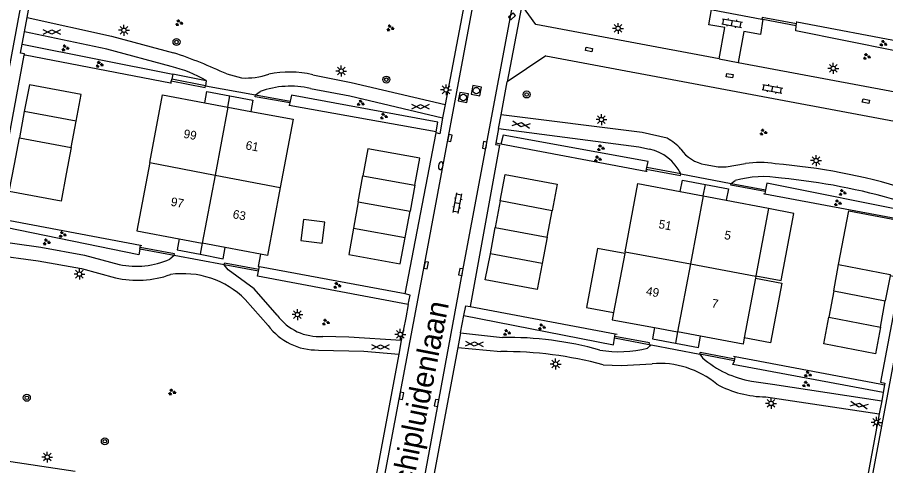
# Model space of a CAD drawing. Extents: x 124000 to 128010, y 398999 to 403000.
# Drawn here: x 126835.9 to 126935.6, y 399444.8 to 399496.2 of the extents above; entities that cross this region are included whole.
import ezdxf

# ---------------------------------------------------------------- set-up
doc = ezdxf.new("R2010")
doc.units = 0
for name, color, linetype in [('gg-afsc-hekwerk', 7, 'Continuous'), ('gg-afsc-muur', 7, 'Continuous'), ('gg-anno-huisnummerreeks BGT', 7, 'Continuous'), ('gg-anno-openbare ruimte label', 7, 'Continuous'), ('gg-bbg-bijgebouw', 7, 'Continuous'), ('gg-bbg-gedigitaliseerde bijgebouw', 7, 'Continuous'), ('gg-bbg-hoofdgebouw', 7, 'Continuous'), ('gg-bbg-luifel en loopbrug', 7, 'Continuous'), ('gg-bbg-tussenscheiding', 7, 'Continuous'), ('gg-knt-verharding', 7, 'Continuous'), ('gt-grn-groengrens', 7, 'Continuous'), ('gt-grn-vlakafsluiter', 7, 'Continuous'), ('gt-grn-weggrens', 7, 'Continuous'), ('gt-symb-boom', 7, 'Continuous'), ('gt-symb-brandkraan', 7, 'Continuous'), ('gt-symb-gesloten verharding', 7, 'Continuous'), ('gt-symb-groenvak', 7, 'Continuous'), ('gt-symb-klinker verharding', 7, 'Continuous'), ('gt-symb-kolk', 7, 'Continuous'), ('gt-symb-kolk center center', 7, 'Continuous'), ('gt-symb-lichtmast', 7, 'Continuous'), ('gt-symb-rioolschacht', 7, 'Continuous')]:
    doc.layers.add(name, color=color, linetype=linetype)

# ---------------------------------------------------------------- blocks, each defined once
blk = doc.blocks.new('gt0-LMAST')
at = {"layer": 'gt-symb-lichtmast'}
for p, q in [((-0.182, 0.173), (-0.447, 0.438)), ((-0.005, 0.246), (-0.005, 0.621)), ((0.172, 0.173), (0.437, 0.438)), ((-0.255, -0.004), (-0.63, -0.004)), ((-0.182, -0.181), (-0.447, -0.446)), ((-0.005, -0.254), (-0.005, -0.629)), ((0.437, -0.446), (0.172, -0.181)), ((0.245, -0.004), (0.62, -0.004))]:
    blk.add_line(p, q, dxfattribs=at)
blk.add_circle((-0.005, -0.004), 0.25, dxfattribs=at)
blk = doc.blocks.new('gt0-GESVH1')
at = {"layer": 'gt-symb-gesloten verharding'}
for p, q in [((-0.992, -0.261), (0.008, 0.239)), ((0.008, -0.261), (-0.992, 0.239)), ((0.008, 0.239), (1.008, -0.261)), ((1.008, 0.239), (0.008, -0.261))]:
    blk.add_line(p, q, dxfattribs=at)
blk = doc.blocks.new('gt0-GRVAK')
at = {"layer": 'gt-symb-groenvak'}
for p, q in [((-0.11, 0.189), (-0.228, 0.24)), ((-0.182, 0.153), (0.088, 0.153)), ((-0.091, 0.211), (-0.156, 0.322)), ((-0.047, 0.214), (-0.047, 0.393)), ((-0.004, 0.211), (0.061, 0.322)), ((0.015, 0.189), (0.133, 0.24)), ((0.262, -0.052), (0.197, 0.059)), ((0.305, -0.049), (0.305, 0.13)), ((0.349, -0.052), (0.414, 0.059)), ((-0.245, -0.228), (-0.363, -0.177)), ((-0.318, -0.264), (-0.047, -0.264)), ((-0.226, -0.206), (-0.291, -0.095)), ((-0.183, -0.203), (-0.183, -0.024)), ((-0.139, -0.206), (-0.074, -0.095)), ((-0.12, -0.228), (-0.002, -0.177)), ((0.243, -0.074), (0.125, -0.023)), ((0.17, -0.11), (0.441, -0.11)), ((0.368, -0.074), (0.486, -0.023))]:
    blk.add_line(p, q, dxfattribs=at)
blk = doc.blocks.new('gt0-KOLKCC')
at = {"layer": 'gt-symb-kolk center center'}
blk.add_lwpolyline([(-0.375, 0.2), (0.375, 0.2), (0.375, -0.2), (-0.375, -0.2)], close=True, dxfattribs=at)
blk = doc.blocks.new('gt0-BOOM')
at = {"layer": 'gt-symb-boom'}
for radius in [0.4, 0.2]:
    blk.add_circle((0, 0), radius, dxfattribs=at)
blk = doc.blocks.new('gt0-KOLK')
at = {"layer": 'gt-symb-kolk'}
blk.add_lwpolyline([(0, 0), (0.375, 0), (0.375, 0.4), (-0.375, 0.4), (-0.375, 0), (0, 0)], dxfattribs=at)
blk = doc.blocks.new('gt0-KL1')
at = {"layer": 'gt-symb-klinker verharding'}
for p, q in [((-1.15, 0.3), (1.15, 0.3)), ((-1, -0.3), (-1, 0.3)), ((-0.5, 0.3), (-0.5, 0.45)), ((0, -0.3), (0, 0.3)), ((0.5, 0.3), (0.5, 0.45)), ((1, -0.3), (1, 0.3)), ((-1.15, -0.3), (1.15, -0.3)), ((-0.5, -0.45), (-0.5, -0.3)), ((0.5, -0.45), (0.5, -0.3))]:
    blk.add_line(p, q, dxfattribs=at)
blk = doc.blocks.new('gt0-BR')
at = {"layer": 'gt-symb-brandkraan'}
for centre, radius, start, end in [((-0.244, 0), 0.206, 107.56694, 252.43307), ((0.599, -2.664), 3, 106.89205, 107.56694), ((0, -0.691), 0.938, 73.10799, 106.89205), ((-0.599, -2.664), 3, 72.43309, 73.10799), ((0.244, 0), 0.206, 287.56695, 72.43309), ((0.599, 2.664), 3, 252.43307, 253.10797), ((0, 0.691), 0.938, 253.10797, 286.89206), ((-0.599, 2.664), 3, 286.89206, 287.56695)]:
    blk.add_arc(centre, radius, start, end, dxfattribs=at)
blk = doc.blocks.new('gt0-RS')
at = {"layer": 'gt-symb-rioolschacht'}
blk.add_lwpolyline([(-0.5, -0.5), (0.5, -0.5), (0.5, 0.5), (-0.5, 0.5)], close=True, dxfattribs=at)
blk.add_circle((0, 0), 0.375, dxfattribs=at)

msp = doc.modelspace()

# ---------------------------------------------------------------- linework, layer by layer
at = {"layer": 'gg-afsc-hekwerk'}
for p, q in [((126925.299, 399495.739), (126925.369, 399495.726)), ((126925.369, 399495.726), (126942.102, 399492.577)), ((126853.486, 399488.699), (126836.784, 399491.894)), ((126853.58, 399488.681), (126853.486, 399488.699)), ((126867.102, 399486.144), (126867.058, 399486.152)), ((126883.965, 399483.095), (126867.102, 399486.144)), ((126908.018, 399478.571), (126891.406, 399481.692)), ((126908.165, 399478.543), (126908.018, 399478.571)), ((126921.677, 399475.972), (126921.566, 399475.993)), ((126938.362, 399472.835), (126921.677, 399475.972)), ((126833.209, 399473.276), (126850.043, 399470.108)), ((126850.043, 399470.108), (126850.187, 399470.081)), ((126880.426, 399464.534), (126863.679, 399467.619)), ((126887.855, 399463.053), (126904.518, 399459.938)), ((126904.518, 399459.938), (126904.741, 399459.896)), ((126918.074, 399457.371), (126918.287, 399457.33)), ((126918.287, 399457.33), (126934.88, 399454.179))]:
    msp.add_line(p, q, dxfattribs=at)
msp.add_lwpolyline([(126863.817, 399469.089), (126863.531, 399467.646), (126863.679, 399467.619)], dxfattribs=at)
at = {"layer": 'gg-afsc-muur'}
for p, q in [((126921.355, 399496.045), (126921.476, 399496.022)), ((126921.476, 399496.022), (126925.289, 399495.304)), ((126925.289, 399495.304), (126925.326, 399495.501)), ((126857.479, 399488.409), (126853.631, 399489.153)), ((126863.235, 399487.342), (126867.19, 399486.631)), ((126867.19, 399486.631), (126867.154, 399486.434)), ((126912.03, 399478.304), (126908.159, 399479.014)), ((126917.828, 399477.189), (126921.766, 399476.446)), ((126921.766, 399476.446), (126921.729, 399476.249)), ((126849.957, 399469.647), (126849.994, 399469.843)), ((126853.882, 399468.919), (126849.957, 399469.647)), ((126853.918, 399469.116), (126849.994, 399469.843)), ((126853.882, 399468.919), (126853.918, 399469.116)), ((126859.649, 399467.844), (126859.684, 399468.041)), ((126863.591, 399467.131), (126859.649, 399467.844)), ((126863.626, 399467.328), (126859.684, 399468.041)), ((126863.591, 399467.131), (126863.626, 399467.328)), ((126904.424, 399459.437), (126904.461, 399459.634)), ((126908.43, 399458.687), (126904.424, 399459.437)), ((126908.467, 399458.883), (126904.461, 399459.634)), ((126908.43, 399458.687), (126908.467, 399458.883)), ((126914.245, 399457.599), (126914.283, 399457.796)), ((126918.19, 399456.831), (126914.245, 399457.599)), ((126918.228, 399457.027), (126914.283, 399457.796)), ((126918.19, 399456.831), (126918.228, 399457.027))]:
    msp.add_line(p, q, dxfattribs=at)
for points in [[(126925.326, 399495.501), (126921.392, 399496.241), (126921.355, 399496.045)], [(126853.631, 399489.153), (126853.576, 399489.164), (126853.538, 399488.967)], [(126853.538, 399488.967), (126857.441, 399488.213), (126857.479, 399488.409)], [(126867.154, 399486.434), (126863.2, 399487.145), (126863.235, 399487.342)], [(126908.159, 399479.014), (126908.101, 399479.025), (126908.065, 399478.829)], [(126908.065, 399478.829), (126911.994, 399478.104), (126912.03, 399478.304)], [(126921.729, 399476.249), (126917.791, 399476.992), (126917.828, 399477.189)]]:
    msp.add_lwpolyline(points, dxfattribs=at)
at = {"layer": 'gg-bbg-bijgebouw'}
for p, q in [((126836.696, 399485.446), (126836.127, 399482.418)), ((126842.642, 399484.329), (126836.696, 399485.446)), ((126842.073, 399481.301), (126842.642, 399484.329)), ((126835.559, 399479.391), (126836.127, 399482.418)), ((126842.073, 399481.301), (126841.505, 399478.274)), ((126875.019, 399475.076), (126875.561, 399478.069)), ((126875.561, 399478.069), (126881.505, 399476.993)), ((126881.505, 399476.993), (126880.964, 399474)), ((126875.019, 399475.076), (126874.472, 399472.055)), ((126891.32, 399475.178), (126890.75, 399472.142)), ((126897.265, 399474.062), (126891.32, 399475.178)), ((126880.417, 399470.979), (126880.964, 399474)), ((126896.695, 399471.026), (126897.265, 399474.062)), ((126874.472, 399472.055), (126880.417, 399470.979)), ((126890.184, 399469.125), (126890.75, 399472.142)), ((126896.695, 399471.026), (126896.129, 399468.009)), ((126896.129, 399468.009), (126890.184, 399469.125)), ((126929.592, 399464.852), (126930.162, 399467.876)), ((126936.056, 399466.589), (126935.517, 399463.733)), ((126929.592, 399464.852), (126929.021, 399461.828)), ((126934.947, 399460.709), (126935.517, 399463.733)), ((126929.021, 399461.828), (126934.947, 399460.709))]:
    msp.add_line(p, q, dxfattribs=at)
for points in [[(126841.505, 399478.274), (126840.917, 399475.142), (126834.961, 399476.26), (126835.559, 399479.391)], [(126930.162, 399467.876), (126936.088, 399466.758), (126936.056, 399466.589)]]:
    msp.add_lwpolyline(points, dxfattribs=at)
at = {"layer": 'gg-bbg-gedigitaliseerde bijgebouw'}
msp.add_lwpolyline([(126868.737, 399473.042), (126868.431, 399470.643), (126870.879, 399470.33), (126871.185, 399472.729), (126868.737, 399473.042)], dxfattribs=at)
at = {"layer": 'gg-bbg-hoofdgebouw'}
for p, q in [((126857.414, 399486.451), (126860.052, 399485.957)), ((126860.052, 399485.957), (126862.69, 399485.463)), ((126911.985, 399476.273), (126914.622, 399475.772)), ((126914.622, 399475.772), (126917.259, 399475.272)), ((126922.092, 399474.303), (126920.651, 399466.586)), ((126854.485, 399470.848), (126857.123, 399470.351)), ((126859.761, 399469.854), (126857.123, 399470.351)), ((126863.817, 399469.089), (126859.761, 399469.854)), ((126905.644, 399469.361), (126905.606, 399469.156)), ((126905.606, 399469.156), (126904.333, 399462.374)), ((126920.602, 399466.323), (126919.323, 399459.471)), ((126920.644, 399466.547), (126920.602, 399466.323)), ((126920.651, 399466.586), (126920.644, 399466.547)), ((126909.04, 399460.649), (126911.679, 399460.156)), ((126914.318, 399459.663), (126911.679, 399460.156))]:
    msp.add_line(p, q, dxfattribs=at)
for points in [[(126851.09, 399479.579), (126852.551, 399487.361), (126857.414, 399486.451)], [(126862.69, 399485.463), (126867.537, 399484.555), (126866.078, 399476.739)], [(126851.09, 399479.579), (126849.624, 399471.765), (126854.485, 399470.848)], [(126905.644, 399469.361), (126907.115, 399477.197), (126911.985, 399476.273)], [(126866.078, 399476.739), (126864.621, 399468.938), (126863.817, 399469.089)], [(126917.259, 399475.272), (126922.101, 399474.353), (126922.092, 399474.303)], [(126904.333, 399462.374), (126904.18, 399461.557), (126909.04, 399460.649)], [(126919.323, 399459.471), (126919.189, 399458.753), (126914.318, 399459.663)]]:
    msp.add_lwpolyline(points, dxfattribs=at)
at = {"layer": 'gg-bbg-luifel en loopbrug'}
for p, q in [((126860.052, 399485.957), (126860.298, 399487.246)), ((126914.622, 399475.772), (126914.868, 399477.061)), ((126857.123, 399470.351), (126856.877, 399469.062)), ((126911.679, 399460.156), (126911.433, 399458.867))]:
    msp.add_line(p, q, dxfattribs=at)
for points in [[(126842.642, 399484.329), (126843.216, 399487.384), (126837.29, 399488.497), (126836.696, 399485.446)], [(126857.414, 399486.451), (126857.662, 399487.75), (126860.298, 399487.246)], [(126860.298, 399487.246), (126862.935, 399486.741), (126862.69, 399485.463)], [(126881.505, 399476.993), (126882.106, 399480.074), (126876.12, 399481.158), (126875.561, 399478.069)], [(126891.32, 399475.178), (126891.891, 399478.223), (126897.837, 399477.106), (126897.265, 399474.062)], [(126911.985, 399476.273), (126912.232, 399477.565), (126914.868, 399477.061)], [(126914.868, 399477.061), (126917.505, 399476.556), (126917.259, 399475.272)], [(126920.651, 399466.586), (126923.556, 399466.044), (126925.01, 399473.759), (126922.092, 399474.303)], [(126930.162, 399467.876), (126931.325, 399474.045), (126937.62, 399472.859), (126936.402, 399466.524), (126936.056, 399466.589)], [(126874.472, 399472.055), (126873.924, 399469.026), (126879.85, 399467.953), (126880.417, 399470.979)], [(126854.485, 399470.848), (126854.24, 399469.567), (126856.877, 399469.062)], [(126856.877, 399469.062), (126859.513, 399468.558), (126859.761, 399469.854)], [(126905.606, 399469.156), (126902.477, 399469.743), (126901.205, 399462.961), (126904.333, 399462.374)], [(126896.129, 399468.009), (126895.568, 399465.021), (126889.604, 399466.14), (126890.184, 399469.125)], [(126920.602, 399466.323), (126923.629, 399465.758), (126922.351, 399458.905), (126919.323, 399459.471)], [(126934.947, 399460.709), (126934.383, 399457.654), (126928.445, 399458.775), (126929.021, 399461.828)], [(126909.04, 399460.649), (126908.796, 399459.372), (126911.433, 399458.867)], [(126911.433, 399458.867), (126914.069, 399458.363), (126914.318, 399459.663)]]:
    msp.add_lwpolyline(points, dxfattribs=at)
at = {"layer": 'gg-bbg-tussenscheiding'}
for p, q in [((126860.052, 399485.957), (126858.588, 399478.158)), ((126836.127, 399482.418), (126842.073, 399481.301)), ((126851.09, 399479.579), (126858.588, 399478.158)), ((126858.588, 399478.158), (126857.123, 399470.351)), ((126858.588, 399478.158), (126866.078, 399476.739)), ((126914.622, 399475.772), (126913.148, 399467.953)), ((126875.019, 399475.076), (126880.964, 399474)), ((126890.75, 399472.142), (126896.695, 399471.026)), ((126905.644, 399469.361), (126913.148, 399467.953)), ((126913.148, 399467.953), (126911.679, 399460.156)), ((126913.148, 399467.953), (126920.644, 399466.547)), ((126929.592, 399464.852), (126935.517, 399463.733))]:
    msp.add_line(p, q, dxfattribs=at)
at = {"layer": 'gg-knt-verharding'}
for p, q in [((126837.024, 399496.231), (126837.734, 399500)), ((126887.421, 399499.108), (126885.003, 399486.26)), ((126836.716, 399494.591), (126837.024, 399496.231)), ((126915.67, 399497.112), (126921.355, 399496.045)), ((126836.45, 399493.178), (126836.716, 399494.591)), ((126833.209, 399473.276), (126836.676, 399491.914)), ((126896.549, 399491.821), (126892.128, 399488.855)), ((126896.549, 399491.821), (126937.172, 399484.223)), ((126916.433, 399491.479), (126918.631, 399491.067)), ((126859.924, 399489.75), (126861.628, 399489.299)), ((126857.548, 399488.975), (126857.479, 399488.409)), ((126857.479, 399488.409), (126863.235, 399487.342)), ((126857.553, 399489.013), (126857.548, 399488.975)), ((126891.413, 399485.056), (126892.128, 399488.855)), ((126863.235, 399487.342), (126863.746, 399487.737)), ((126885.003, 399486.26), (126884.708, 399484.707)), ((126884.708, 399484.707), (126884.531, 399483.778)), ((126891.116, 399483.48), (126891.413, 399485.056)), ((126891.116, 399483.48), (126890.801, 399481.806)), ((126880.426, 399464.534), (126883.949, 399483.003)), ((126912.03, 399478.304), (126917.828, 399477.189)), ((126917.828, 399477.189), (126918.274, 399477.521)), ((126853.882, 399468.919), (126853.403, 399468.487)), ((126859.649, 399467.844), (126853.882, 399468.919)), ((126862.036, 399463.87), (126864.668, 399460.899)), ((126886.773, 399460.039), (126887.153, 399462.048)), ((126886.773, 399460.039), (126886.453, 399458.369)), ((126886.773, 399460.039), (126891.569, 399459.52)), ((126879.93, 399459.172), (126879.688, 399457.604)), ((126886.453, 399458.369), (126882.319, 399436.325)), ((126886.453, 399458.369), (126891.372, 399457.898)), ((126908.233, 399458.277), (126908.651, 399458.658)), ((126908.651, 399458.658), (126914.245, 399457.599)), ((126879.688, 399457.604), (126875.743, 399436.676)), ((126914.245, 399457.599), (126914.544, 399457.167)), ((126935.42, 399454.077), (126935.279, 399453.214)), ((126921.802, 399452.698), (126934.8, 399450.741)), ((126935.279, 399453.214), (126935.123, 399452.262)), ((126935.123, 399452.262), (126934.8, 399450.741)), ((126934.8, 399450.741), (126930.265, 399426.353)), ((126842.532, 399444.147), (126828.915, 399446.161))]:
    msp.add_line(p, q, dxfattribs=at)
for points in [[(126836.701, 399500), (126832.374, 399476.902), (126829.81, 399462.975), (126827.176, 399449.222), (126826.994, 399448.111), (126821.981, 399421.546), (126819.42, 399407.629), (126812.345, 399369.809)], [(126859.41, 399345.721), (126859.812, 399345.958), (126860.245, 399348.522), (126874.185, 399422.789), (126876.299, 399434.381), (126882.625, 399467.842), (126888.629, 399500)], [(126864.05, 399344.335), (126867.497, 399362.533), (126872.812, 399391.194), (126881.431, 399436.976), (126887.006, 399467.005), (126893.192, 399500)], [(126944.485, 399500), (126939.587, 399473.706), (126936.837, 399458.712), (126928.724, 399415.495), (126925.981, 399400.56), (126911.09, 399321.653), (126906.668, 399319.738)], [(126916.433, 399491.479), (126895.389, 399495.424), (126893.786, 399497.665)], [(126916.433, 399491.479), (126917.108, 399495.067), (126915.248, 399495.399), (126915.574, 399497.13)], [(126837.024, 399496.231), (126846.714, 399494.075), (126853.829, 399492.184)], [(126921.476, 399496.022), (126921.19, 399494.289), (126919.293, 399494.621), (126918.631, 399491.067)], [(126853.553, 399490.592), (126846.165, 399492.607), (126836.716, 399494.591)], [(126836.676, 399491.914), (126836.702, 399492.056), (126836.255, 399492.139), (126836.45, 399493.178)], [(126918.631, 399491.067), (126939.514, 399487.154), (126941.905, 399488.909)], [(126869.803, 399489.655), (126874.203, 399488.755), (126885.003, 399486.26)], [(126869.534, 399488.087), (126874.047, 399487.226), (126884.708, 399484.707)], [(126910.484, 399482.372), (126907.61, 399483.021), (126891.413, 399485.056)], [(126884.531, 399483.778), (126884.4, 399482.883), (126883.949, 399483.003)], [(126891.116, 399483.48), (126907.22, 399481.4), (126908.456, 399481.117)], [(126890.801, 399481.806), (126890.772, 399481.654), (126891.223, 399481.588), (126887.855, 399463.053)], [(126914.846, 399479.374), (126916.315, 399479.08), (126917.254, 399479.098), (126919.459, 399479.461)], [(126938.894, 399472.735), (126938.872, 399472.618), (126938.443, 399472.729), (126934.971, 399454.37), (126935.456, 399454.269), (126935.42, 399454.077)], [(126832.305, 399470.757), (126838.585, 399469.861), (126843.593, 399468.958), (126847.594, 399467.898)], [(126833.159, 399468.998), (126838.268, 399468.311), (126843.248, 399467.446), (126847.147, 399466.359)], [(126865.717, 399462.086), (126863.07, 399465.086), (126860.075, 399467.273), (126859.649, 399467.844)], [(126880.766, 399463.315), (126880.964, 399464.369), (126880.426, 399464.534)], [(126880.766, 399463.315), (126880.477, 399461.788), (126879.93, 399459.172)], [(126887.153, 399462.048), (126887.365, 399463.165), (126887.855, 399463.053)], [(126879.93, 399459.172), (126873.932, 399459.569), (126870.964, 399459.643)], [(126870.444, 399458.077), (126875.66, 399457.928), (126879.688, 399457.604)], [(126903.137, 399456.394), (126905.215, 399456.284), (126908.755, 399456.509)], [(126920.174, 399454.485), (126922.555, 399454.155), (126935.123, 399452.262)]]:
    msp.add_lwpolyline(points, dxfattribs=at)
for centre, radius, start, end in [((126835.038, 399436.28), 58.978, 65.04144, 71.42059), ((126849.99, 399475.71), 15.303, 60.38119, 76.53555), ((126862.087, 399497.386), 8.1, 266.75408, 289.1664), ((126867.095, 399478.376), 11.599, 76.50099, 101.68636), ((126867.238, 399478.03), 10.316, 77.13716, 109.78375), ((126907.414, 399476.862), 6.308, 42.68311, 60.87659), ((126907.382, 399476.075), 5.155, 25.61668, 77.97264), ((126915.443, 399483.417), 4.087, 213.89232, 261.59342), ((126921.093, 399468.948), 10.64, 80.35941, 98.83551), ((126917.143, 399408.94), 70.729, 72.99695, 85.3517), ((126921.537, 399465.914), 12.057, 80.19769, 105.70343), ((126916.577, 399404.933), 73.198, 73.74598, 84.5022), ((126849.58, 399477.247), 9.558, 258.00475, 293.57462), ((126849.663, 399477.393), 11.317, 257.15734, 289.68069), ((126854.903, 399456.788), 10.052, 44.79803, 98.17555), ((126870.518, 399465.541), 5.915, 215.74107, 274.32561), ((126870.29, 399465.085), 7.009, 216.66664, 271.25555), ((126892.085, 399419.784), 39.74, 74.44598, 90.74383), ((126904.979, 399471.523), 13.64, 260.55675, 283.80197), ((126891.579, 399412.746), 45.152, 75.16791, 90.2621), ((126909.582, 399446.255), 10.287, 50.08201, 94.6101), ((126922.274, 399466.143), 11.845, 229.26572, 259.79021), ((126921.959, 399464.942), 12.245, 241.85328, 269.26473)]:
    msp.add_arc(centre, radius, start, end, dxfattribs=at)
at = {"layer": 'gt-grn-groengrens'}
for p, q in [((126836.45, 399493.178), (126853.739, 399489.712)), ((126853.739, 399489.712), (126853.631, 399489.153)), ((126857.548, 399488.975), (126853.739, 399489.712)), ((126883.949, 399483.003), (126883.965, 399483.095)), ((126908.43, 399458.687), (126908.651, 399458.658))]:
    msp.add_line(p, q, dxfattribs=at)
for points in [[(126942.345, 399491.25), (126925.257, 399494.683), (126925.289, 399495.304)], [(126883.965, 399483.095), (126884.157, 399484.203), (126867.378, 399487.302), (126867.19, 399486.631)], [(126908.159, 399479.014), (126908.284, 399479.696), (126891.671, 399482.726), (126891.406, 399481.692)], [(126939.088, 399473.781), (126921.918, 399477.23), (126921.766, 399476.446)], [(126849.957, 399469.647), (126849.837, 399468.989), (126832.995, 399472.459), (126833.209, 399473.276)], [(126880.766, 399463.315), (126863.467, 399466.562), (126863.591, 399467.131)], [(126887.153, 399462.048), (126904.321, 399458.673), (126904.424, 399459.437)], [(126935.279, 399453.214), (126918.026, 399456.415), (126918.19, 399456.831)]]:
    msp.add_lwpolyline(points, dxfattribs=at)
at = {"layer": 'gt-grn-vlakafsluiter'}
for p, q in [((126925.326, 399495.501), (126925.369, 399495.726)), ((126836.784, 399491.894), (126836.676, 399491.914)), ((126853.538, 399488.967), (126853.486, 399488.699)), ((126867.154, 399486.434), (126867.102, 399486.144)), ((126891.406, 399481.692), (126890.801, 399481.806)), ((126908.065, 399478.829), (126908.018, 399478.571)), ((126921.729, 399476.249), (126921.677, 399475.972)), ((126849.994, 399469.843), (126850.043, 399470.108)), ((126863.626, 399467.328), (126863.679, 399467.619)), ((126904.461, 399459.634), (126904.518, 399459.938)), ((126918.228, 399457.027), (126918.287, 399457.33)), ((126934.88, 399454.179), (126935.42, 399454.077))]:
    msp.add_line(p, q, dxfattribs=at)
at = {"layer": 'gt-grn-weggrens'}
msp.add_line((126893.786, 399497.665), (126892.128, 399488.855), dxfattribs=at)

# ---------------------------------------------------------------- block references
at = {"layer": 'gt-symb-boom'}
for p in [(126854.165, 399493.423), (126878.251, 399489.104), (126894.352, 399487.398), (126836.98, 399452.595), (126845.935, 399447.608)]:
    msp.add_blockref('gt0-BOOM', p, dxfattribs=at)
at = {"layer": 'gt-symb-brandkraan', "rotation": 78.75747429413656}
msp.add_blockref('gt0-BR', (126884.493, 399479.217), dxfattribs=at)
at = {"layer": 'gt-symb-gesloten verharding'}
for p in [(126839.851, 399494.575), (126882.162, 399486.012), (126877.557, 399458.445)]:
    msp.add_blockref('gt0-GESVH1', p, dxfattribs=at)
for p, rotation in [((126893.722, 399483.948), -9.264523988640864), ((126888.347, 399458.792), -2.4074138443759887), ((126932.499, 399451.761), -9.443474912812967)]:
    msp.add_blockref('gt0-GESVH1', p, dxfattribs=dict(at, rotation=rotation))
at = {"layer": 'gt-symb-groenvak'}
for p in [(126854.437, 399495.62), (126878.671, 399495.021), (126841.372, 399492.727), (126933.363, 399491.74), (126845.291, 399490.848), (126877.931, 399484.904), (126921.496, 399483.061), (126902.829, 399481.267), (126902.486, 399479.994), (126930.585, 399476.136), (126930.029, 399474.947), (126841.064, 399471.332), (126839.223, 399470.465), (126872.576, 399465.484), (126871.276, 399461.261), (126892.067, 399460.07), (126896.074, 399460.719), (126853.625, 399453.248)]:
    msp.add_blockref('gt0-GRVAK', p, dxfattribs=at)
for p, rotation in [((126935.267, 399493.244), -10.658361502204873), ((126875.277, 399486.403), -13.299584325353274), ((126926.609, 399455.287), -10.781616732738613), ((126926.398, 399454.129), -10.489389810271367)]:
    msp.add_blockref('gt0-GRVAK', p, dxfattribs=dict(at, rotation=rotation))
at = {"layer": 'gt-symb-klinker verharding'}
for p, rotation in [((126917.922, 399495.595), -10.140793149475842), ((126922.553, 399488.037), -10.602058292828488), ((126886.408, 399474.916), 79.39794170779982)]:
    msp.add_blockref('gt0-KL1', p, dxfattribs=dict(at, rotation=rotation))
at = {"layer": 'gt-symb-kolk'}
for p, rotation in [((126892.541, 399496.508), -137.06710321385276), ((126885.338, 399482.438), -99.84862238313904), ((126889.728, 399481.549), 79.45426563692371), ((126882.625, 399467.842), -100.48938981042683), ((126887.006, 399467.005), 79.45426563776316), ((126879.779, 399452.859), -100.60205829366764), ((126884.212, 399451.974), 79.39794170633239)]:
    msp.add_blockref('gt0-KOLK', p, dxfattribs=dict(at, rotation=rotation))
at = {"layer": 'gt-symb-kolk center center'}
for p, rotation in [((126901.503, 399492.561), 168.63386214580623), ((126917.655, 399489.566), 170.79203094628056), ((126933.286, 399486.623), 167.28466301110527)]:
    msp.add_blockref('gt0-KOLKCC', p, dxfattribs=dict(at, rotation=rotation))
at = {"layer": 'gt-symb-lichtmast'}
for p in [(126848.132, 399494.774), (126904.849, 399494.979), (126873.072, 399490.086), (126929.549, 399490.393), (126885.103, 399487.934), (126902.942, 399484.52), (126927.57, 399479.815), (126843.027, 399466.786), (126868.049, 399462.139), (126879.847, 399459.879), (126897.683, 399456.473), (126922.411, 399451.947), (126934.527, 399449.777), (126839.328, 399445.788)]:
    msp.add_blockref('gt0-LMAST', p, dxfattribs=at)
at = {"layer": 'gt-symb-rioolschacht'}
for p, rotation in [((126888.575, 399487.838), 79.28535610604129), ((126887.082, 399487.056), 79.28535610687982)]:
    msp.add_blockref('gt0-RS', p, dxfattribs=dict(at, rotation=rotation))

# ---------------------------------------------------------------- texts
at = {"layer": 'gg-anno-huisnummerreeks BGT'}
for s, rotation, p in [('99', 349.3, (126854.907, 399482.438)), ('61', 349.5, (126862.036, 399481.118)), ('97', 349.4, (126853.443, 399474.644)), ('63', 349.4, (126860.558, 399473.207)), ('51', 349.3, (126909.433, 399472.07)), ('5', 349.5, (126916.977, 399470.82)), ('49', 349.4, (126907.991, 399464.392)), ('7', 349.4, (126915.514, 399462.981))]:
    msp.add_text(s, height=1, rotation=rotation, dxfattribs=at).set_placement(p)
at = {"layer": 'gg-anno-openbare ruimte label'}
msp.add_text('Schipluidenlaan', height=2.5, rotation=78.8, dxfattribs=at).set_placement((126880.86, 399440.259))

doc.saveas('drawing.dxf')
